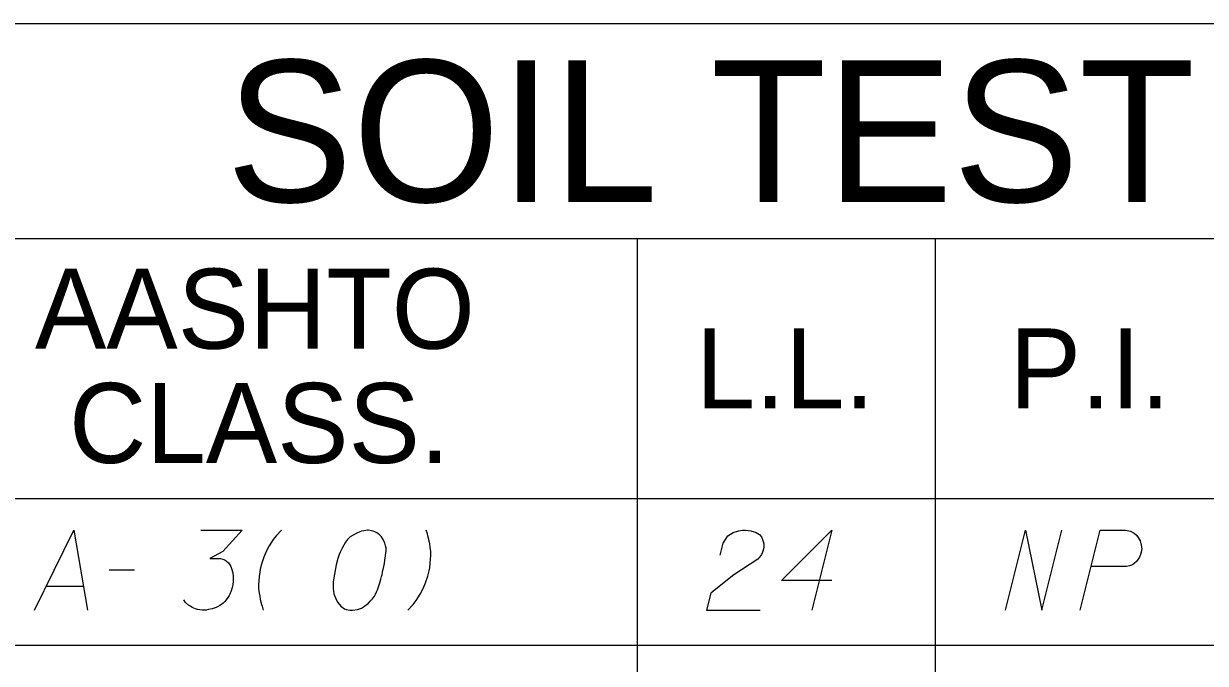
# Model space of a CAD drawing. Extents: x 2074207 to 2076812, y 516372 to 523312.
# Drawn here: x 2076453.5 to 2076524.4, y 518841.5 to 518879.8 of the extents above; entities that cross this region are included whole.
import ezdxf

# ---------------------------------------------------------------- set-up
doc = ezdxf.new("R2010")
doc.units = 0
for name, color, linetype in [('Prop DirtTable_ Soil Test Results - Outline (Major)', 7, 'Continuous'), ('Prop DirtTable_ Soil Test Results - Outline (Minor)', 7, 'Continuous'), ('Prop DirtTable_ Soil Test Results - Tx (Header - Large)', 7, 'Continuous'), ('Prop DirtTable_ Soil Test Results - Tx (Header - Small)', 7, 'Continuous'), ('Prop DirtTable_ Soil Test Results - Tx (Sample Data)', 7, 'Continuous')]:
    doc.layers.add(name, color=color, linetype=linetype)

msp = doc.modelspace()

# ---------------------------------------------------------------- linework, layer by layer
at = {"layer": 'Prop DirtTable_ Soil Test Results - Outline (Major)'}
for p, q in [((2076260.609, 518879.828), (2076811.903, 518879.828)), ((2076260.609, 518851.343), (2076811.903, 518851.343)), ((2076260.609, 518851.343), (2076811.903, 518851.343))]:
    msp.add_line(p, q, dxfattribs=at)
at = {"layer": 'Prop DirtTable_ Soil Test Results - Outline (Minor)'}
for p, q in [((2076260.609, 518866.943), (2076811.903, 518866.943)), ((2076490.31, 518866.943), (2076490.31, 518842.543)), ((2076508.192, 518866.943), (2076508.192, 518842.543)), ((2076260.609, 518842.543), (2076811.903, 518842.543)), ((2076260.609, 518842.543), (2076811.903, 518842.543)), ((2076490.31, 518842.543), (2076490.31, 518833.743)), ((2076508.192, 518842.543), (2076508.192, 518833.743))]:
    msp.add_line(p, q, dxfattribs=at)
at = {"layer": 'Prop DirtTable_ Soil Test Results - Tx (Sample Data)'}
for points in [[(2076454.156, 518844.65), (2076456.519, 518849.45), (2076457.33, 518844.65)], [(2076464.139, 518849.45), (2076466.608, 518849.45), (2076465.444, 518848.165), (2076464.668, 518847.749), (2076465.303, 518847.749), (2076465.444, 518847.711), (2076465.514, 518847.673), (2076465.585, 518847.635), (2076465.655, 518847.598), (2076465.797, 518847.484), (2076465.867, 518847.371), (2076465.938, 518847.258), (2076465.973, 518847.144), (2076466.043, 518846.88), (2076466.079, 518846.653), (2076466.079, 518846.539), (2076466.079, 518846.388), (2076466.043, 518846.161), (2076466.008, 518846.01), (2076465.973, 518845.859), (2076465.938, 518845.746), (2076465.902, 518845.67), (2076465.867, 518845.595), (2076465.832, 518845.519), (2076465.761, 518845.406), (2076465.655, 518845.254), (2076465.55, 518845.141), (2076465.479, 518845.065), (2076465.373, 518844.99), (2076465.267, 518844.914), (2076465.126, 518844.839), (2076465.056, 518844.801), (2076464.809, 518844.725), (2076464.597, 518844.687), (2076464.456, 518844.65), (2076464.209, 518844.65), (2076463.927, 518844.687), (2076463.821, 518844.725), (2076463.715, 518844.763), (2076463.609, 518844.801), (2076463.504, 518844.876), (2076463.398, 518844.952), (2076463.221, 518845.103), (2076463.116, 518845.254)], [(2076468.971, 518849.45), (2076468.654, 518849.109), (2076468.478, 518848.883), (2076468.231, 518848.505), (2076468.054, 518848.165), (2076467.913, 518847.824), (2076467.772, 518847.409), (2076467.701, 518847.106), (2076467.666, 518846.917), (2076467.631, 518846.653), (2076467.596, 518846.161), (2076467.596, 518845.935), (2076467.631, 518845.67), (2076467.666, 518845.481), (2076467.701, 518845.292), (2076467.772, 518844.99), (2076467.807, 518844.876), (2076467.878, 518844.65)], [(2076474.192, 518849.45), (2076474.122, 518849.45), (2076473.91, 518849.412), (2076473.769, 518849.374), (2076473.663, 518849.336), (2076473.487, 518849.261), (2076473.275, 518849.147), (2076473.099, 518849.034), (2076472.922, 518848.883), (2076472.816, 518848.732), (2076472.711, 518848.543), (2076472.605, 518848.354), (2076472.499, 518848.127), (2076472.428, 518847.976), (2076472.358, 518847.749), (2076472.252, 518847.371), (2076472.146, 518846.804), (2076472.076, 518846.35), (2076472.076, 518845.935), (2076472.111, 518845.632), (2076472.252, 518845.292), (2076472.358, 518845.103), (2076472.534, 518844.876), (2076472.746, 518844.725), (2076472.852, 518844.687), (2076473.063, 518844.65), (2076473.24, 518844.65), (2076473.522, 518844.687), (2076473.769, 518844.763), (2076473.945, 518844.876), (2076474.192, 518845.065), (2076474.298, 518845.179), (2076474.439, 518845.33), (2076474.545, 518845.481), (2076474.615, 518845.595), (2076474.686, 518845.783), (2076474.721, 518845.859), (2076474.792, 518846.048), (2076474.862, 518846.275), (2076474.933, 518846.502), (2076474.968, 518846.653), (2076475.003, 518846.766), (2076475.039, 518846.917), (2076475.109, 518847.258), (2076475.145, 518847.446), (2076475.18, 518847.635), (2076475.215, 518847.9), (2076475.25, 518848.24), (2076475.25, 518848.354), (2076475.215, 518848.505), (2076475.18, 518848.656), (2076475.074, 518848.883), (2076474.968, 518849.034), (2076474.862, 518849.147), (2076474.721, 518849.261), (2076474.58, 518849.336), (2076474.474, 518849.374), (2076474.369, 518849.412), (2076474.192, 518849.45)], [(2076476.556, 518844.65), (2076476.873, 518844.99), (2076477.049, 518845.217), (2076477.296, 518845.595), (2076477.473, 518845.935), (2076477.614, 518846.275), (2076477.755, 518846.691), (2076477.826, 518846.993), (2076477.861, 518847.182), (2076477.896, 518847.446), (2076477.931, 518847.938), (2076477.931, 518848.165), (2076477.896, 518848.429), (2076477.861, 518848.618), (2076477.826, 518848.807), (2076477.755, 518849.109), (2076477.72, 518849.223), (2076477.649, 518849.45)], [(2076495.287, 518847.938), (2076495.463, 518848.656), (2076495.746, 518849.109), (2076496.063, 518849.298), (2076496.38, 518849.412), (2076496.627, 518849.45), (2076496.804, 518849.45), (2076497.121, 518849.412), (2076497.333, 518849.336), (2076497.439, 518849.298), (2076497.65, 518849.185), (2076497.756, 518849.034), (2076497.827, 518848.883), (2076497.862, 518848.769), (2076497.897, 518848.618), (2076497.897, 518848.429), (2076497.862, 518848.24), (2076497.827, 518848.127), (2076497.756, 518847.976), (2076497.65, 518847.824), (2076497.545, 518847.711), (2076496.098, 518846.766), (2076494.723, 518845.67), (2076494.476, 518844.65), (2076497.686, 518844.65)], [(2076501.989, 518846.426), (2076498.956, 518846.426), (2076501.989, 518849.45), (2076500.79, 518844.65)], [(2076512.396, 518844.65), (2076513.595, 518849.45), (2076514.583, 518844.65), (2076515.782, 518849.45)], [(2076516.876, 518844.65), (2076518.075, 518849.45), (2076519.592, 518849.45), (2076519.803, 518849.412), (2076519.909, 518849.374), (2076520.121, 518849.261), (2076520.262, 518849.147), (2076520.368, 518848.996), (2076520.474, 518848.807), (2076520.544, 518848.543), (2076520.58, 518848.316), (2076520.544, 518848.127), (2076520.509, 518847.976), (2076520.438, 518847.824), (2076520.368, 518847.711), (2076520.262, 518847.56), (2076520.121, 518847.446), (2076520.015, 518847.371), (2076519.839, 518847.295), (2076519.662, 518847.258), (2076517.546, 518847.258)], [(2076458.636, 518847.069), (2076460.152, 518847.069)], [(2076454.861, 518846.086), (2076457.083, 518846.086)]]:
    msp.add_lwpolyline(points, dxfattribs=at)

# ---------------------------------------------------------------- texts
at = {"layer": 'Prop DirtTable_ Soil Test Results - Tx (Header - Large)'}
msp.add_text('SOIL TEST RESULTS', height=8.50001, dxfattribs=at).set_placement((2076465.656, 518869.135))
at = {"layer": 'Prop DirtTable_ Soil Test Results - Tx (Header - Small)'}
for s, p in [('AASHTO', (2076454.182, 518860.329)), ('L.L.', (2076493.827, 518856.743)), ('P.I.', (2076512.654, 518856.743)), ('CLASS.', (2076456.225, 518853.472))]:
    msp.add_text(s, height=4.8, dxfattribs=at).set_placement(p)

doc.saveas('drawing.dxf')
